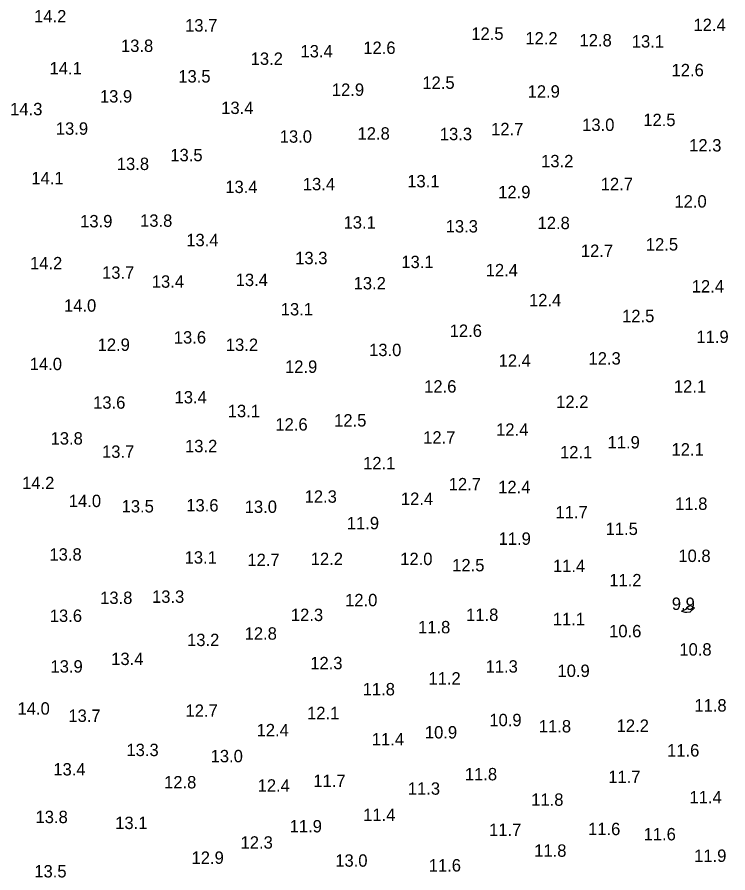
# Model space of a CAD drawing. Extents: x 1023796 to 1112670, y 656573 to 837340.
# Drawn here: x 1101429.9 to 1101716.8, y 689567.4 to 689912.6 of the extents above; entities that cross this region are included whole.
import ezdxf

# ---------------------------------------------------------------- set-up
doc = ezdxf.new("R2010")
doc.units = 0
doc.layers.add('V-CHAN-CONT-10FT', color=7, linetype='Continuous')
doc.layers.add('V-TOPO-SOUN', color=7, linetype='Continuous')

msp = doc.modelspace()

# ---------------------------------------------------------------- linework, layer by layer
at = {"layer": 'V-CHAN-CONT-10FT'}
msp.add_lwpolyline([(1101702.42, 689674.91), (1101702.53, 689674.84), (1101702.64, 689674.76), (1101703.07, 689674.4), (1101703.15, 689674.32), (1101703.18, 689674.23), (1101703.16, 689674.14), (1101703.08, 689674.04), (1101701.56, 689672.67), (1101701.54, 689672.66), (1101701.53, 689672.64), (1101701.51, 689672.63), (1101701.49, 689672.62), (1101701.42, 689672.56), (1101701.4, 689672.55), (1101701.38, 689672.54), (1101701.36, 689672.53), (1101701.34, 689672.53), (1101700.24, 689672.42), (1101700.05, 689672.41), (1101699.87, 689672.41), (1101699.68, 689672.44), (1101699.5, 689672.48), (1101698.37, 689672.8), (1101698.18, 689672.88), (1101698.12, 689672.96), (1101698.17, 689673.05), (1101698.35, 689673.15), (1101699.83, 689673.79), (1101699.92, 689673.84), (1101700, 689673.9), (1101700.06, 689673.98), (1101700.11, 689674.07), (1101700.3, 689674.51), (1101700.34, 689674.58), (1101700.39, 689674.64), (1101700.45, 689674.69), (1101700.52, 689674.74), (1101700.84, 689674.89), (1101700.91, 689674.92), (1101700.97, 689674.95), (1101701.03, 689674.99), (1101701.08, 689675.03), (1101701.3, 689675.2), (1101701.36, 689675.24), (1101701.42, 689675.25), (1101701.48, 689675.26), (1101701.55, 689675.24), (1101702.18, 689675.02), (1101702.3, 689674.97)], close=True, dxfattribs=at)

# ---------------------------------------------------------------- texts
at = {"layer": 'V-TOPO-SOUN'}
for s, p in [('14.2 ', (1101436.77, 689910.49)), ('13.7 ', (1101497.72, 689906.81)), ('12.4 ', (1101702.87, 689907.01)), ('12.5 ', (1101613.21, 689903.46)), ('12.2 ', (1101635.03, 689901.59)), ('12.8 ', (1101656.88, 689900.81)), ('13.1 ', (1101677.98, 689900.35)), ('13.8 ', (1101471.84, 689898.58)), ('13.4 ', (1101544.28, 689896.38)), ('12.6 ', (1101569.62, 689897.76)), ('13.2 ', (1101524.17, 689893.36)), ('14.1 ', (1101443.01, 689889.49)), ('12.6 ', (1101694.03, 689888.77)), ('13.5 ', (1101494.97, 689886.24)), ('12.5 ', (1101593.46, 689883.68)), ('13.9 ', (1101463.34, 689878.17)), ('12.9 ', (1101556.94, 689880.86)), ('12.9 ', (1101635.94, 689880.14)), ('14.3 ', (1101427.12, 689873.05)), ('13.4 ', (1101512.29, 689873.54)), ('12.5 ', (1101682.6, 689868.66)), ('13.9 ', (1101445.56, 689865.18)), ('12.7 ', (1101621.21, 689864.98)), ('13.0 ', (1101657.96, 689866.69)), ('13.0 ', (1101535.91, 689861.96)), ('12.8 ', (1101567.31, 689863.21)), ('13.3 ', (1101600.51, 689862.98)), ('12.3 ', (1101701.14, 689858.42)), ('13.5 ', (1101491.75, 689854.48)), ('13.8 ', (1101470.16, 689850.94)), ('13.2 ', (1101641.39, 689852.05)), ('14.1 ', (1101435.66, 689845.2)), ('13.1 ', (1101587.36, 689843.95)), ('13.4 ', (1101513.93, 689841.65)), ('13.4 ', (1101545.23, 689842.77)), ('12.7 ', (1101665.44, 689842.8)), ('12.9 ', (1101624.07, 689839.55)), ('12.0 ', (1101695.19, 689835.78)), ('13.9 ', (1101455.37, 689827.81)), ('13.8 ', (1101479.55, 689828.04)), ('13.1 ', (1101561.67, 689827.32)), ('12.8 ', (1101639.95, 689827.09)), ('13.3 ', (1101602.87, 689825.74)), ('13.4 ', (1101498.18, 689820.2)), ('12.7 ', (1101657.43, 689815.87)), ('12.5 ', (1101683.65, 689818.46)), ('13.3 ', (1101542.15, 689812.95)), ('14.2 ', (1101435.13, 689810.88)), ('13.1 ', (1101584.97, 689811.37)), ('13.7 ', (1101464.19, 689807.07)), ('12.4 ', (1101619.02, 689808.06)), ('13.4 ', (1101484.27, 689803.46)), ('13.4 ', (1101518.13, 689804.12)), ('13.2 ', (1101565.73, 689802.78)), ('12.4 ', (1101702.18, 689801.53)), ('12.4 ', (1101636.5, 689795.98)), ('14.0 ', (1101448.84, 689793.79)), ('13.1 ', (1101536.31, 689792.28)), ('12.5 ', (1101674.07, 689789.55)), ('12.6 ', (1101604.49, 689783.62)), ('12.9 ', (1101462.42, 689777.97)), ('13.6 ', (1101493.17, 689780.93)), ('13.2 ', (1101514.16, 689777.94)), ('11.9 ', (1101704.06, 689781.16)), ('13.0 ', (1101571.97, 689775.87)), ('12.4 ', (1101624.23, 689771.58)), ('12.3 ', (1101660.52, 689772.46)), ('14.0 ', (1101435.02, 689770.2)), ('12.9 ', (1101538.04, 689769.11)), ('12.6 ', (1101594.19, 689761.14)), ('12.1 ', (1101694.97, 689761.14)), ('13.6 ', (1101460.6, 689754.65)), ('13.4 ', (1101493.46, 689756.78)), ('12.2 ', (1101647.46, 689754.94)), ('13.1 ', (1101514.92, 689751.23)), ('12.5 ', (1101557.86, 689747.46)), ('12.6 ', (1101534.15, 689745.82)), ('12.4 ', (1101623.22, 689743.72)), ('13.8 ', (1101443.43, 689740.18)), ('12.7 ', (1101593.79, 689740.57)), ('13.2 ', (1101497.69, 689737.09)), ('11.9 ', (1101668.2, 689738.6)), ('13.7 ', (1101464.19, 689734.83)), ('12.1 ', (1101649.01, 689734.6)), ('12.1 ', (1101694.02, 689735.75)), ('12.1 ', (1101569.55, 689730.2)), ('14.2 ', (1101431.94, 689722.2)), ('12.7 ', (1101604.09, 689721.71)), ('12.4 ', (1101624.07, 689720.56)), ('12.3 ', (1101545.95, 689716.72)), ('12.4 ', (1101584.8, 689715.83)), ('14.0 ', (1101450.8, 689714.95)), ('13.5 ', (1101472.1, 689712.78)), ('13.6 ', (1101498.19, 689713.18)), ('13.0 ', (1101521.77, 689712.59)), ('11.8 ', (1101695.49, 689713.83)), ('11.7 ', (1101647.2, 689710.39)), ('11.9 ', (1101562.98, 689705.99)), ('11.5 ', (1101667.41, 689703.69)), ('11.9 ', (1101624.23, 689699.73)), ('13.8 ', (1101442.97, 689693.36)), ('13.1 ', (1101497.53, 689692.15)), ('12.2 ', (1101548.41, 689691.56)), ('12.0 ', (1101584.53, 689691.56)), ('10.8 ', (1101696.77, 689692.8)), ('12.7 ', (1101522.85, 689691.16)), ('12.5 ', (1101605.5, 689689.03)), ('11.4 ', (1101646.15, 689688.73)), ('11.2 ', (1101668.88, 689682.99)), ('13.8 ', (1101463.44, 689675.87)), ('13.3 ', (1101484.37, 689676.33)), ('12.0 ', (1101562.29, 689674.95)), ('9.9', (1101694.13, 689673.45)), ('13.6 ', (1101443.11, 689668.62)), ('12.3 ', (1101540.41, 689668.98)), ('11.8 ', (1101611.11, 689669.02)), ('11.8 ', (1101591.72, 689664.03)), ('11.1 ', (1101646.09, 689667.31)), ('12.8 ', (1101521.74, 689661.47)), ('10.6 ', (1101668.83, 689662.42)), ('13.2 ', (1101498.51, 689658.88)), ('10.8 ', (1101697.17, 689655.04)), ('13.4 ', (1101467.9, 689651.23)), ('13.9 ', (1101443.39, 689648.18)), ('12.3 ', (1101548.22, 689649.53)), ('11.3 ', (1101618.98, 689648.18)), ('11.2 ', (1101595.92, 689643.36)), ('10.9 ', (1101647.99, 689646.41)), ('11.8 ', (1101569.38, 689639)), ('14.0 ', (1101430.1, 689631.22)), ('12.7 ', (1101497.89, 689630.34)), ('12.1 ', (1101546.94, 689629.38)), ('11.8 ', (1101703.23, 689632.47)), ('13.7 ', (1101450.61, 689628.3)), ('10.9 ', (1101620.49, 689626.56)), ('12.4 ', (1101526.56, 689622.49)), ('11.8 ', (1101640.47, 689624.04)), ('12.2 ', (1101671.87, 689624.27)), ('10.9 ', (1101594.48, 689621.61)), ('11.4 ', (1101573.05, 689618.79)), ('13.3 ', (1101474.04, 689614.49)), ('11.6 ', (1101692.22, 689614.32)), ('13.0 ', (1101508.02, 689612)), ('13.4 ', (1101444.54, 689606.68)), ('11.7 ', (1101549.46, 689602.02)), ('11.8 ', (1101610.62, 689604.71)), ('11.7 ', (1101668.49, 689603.63)), ('12.8 ', (1101489.23, 689601.46)), ('12.4 ', (1101526.99, 689600.15)), ('11.3 ', (1101587.59, 689598.91)), ('11.4 ', (1101701.27, 689595.43)), ('11.8 ', (1101637.39, 689594.44)), ('11.4 ', (1101569.57, 689588.31)), ('13.8 ', (1101437.36, 689587.45)), ('13.1 ', (1101469.51, 689585.06)), ('11.9 ', (1101539.91, 689583.71)), ('11.7 ', (1101620.39, 689582.3)), ('11.6 ', (1101660.33, 689582.6)), ('11.6 ', (1101682.74, 689580.5)), ('12.3 ', (1101520.1, 689577.15)), ('12.9 ', (1101500.32, 689571.02)), ('11.8 ', (1101638.6, 689573.87)), ('11.9 ', (1101703.14, 689571.81)), ('13.0 ', (1101558.32, 689569.87)), ('11.6 ', (1101596.03, 689567.93)), ('13.5 ', (1101436.86, 689565.54))]:
    msp.add_text(s, height=5, dxfattribs=at).set_placement(p)

doc.saveas('drawing.dxf')
